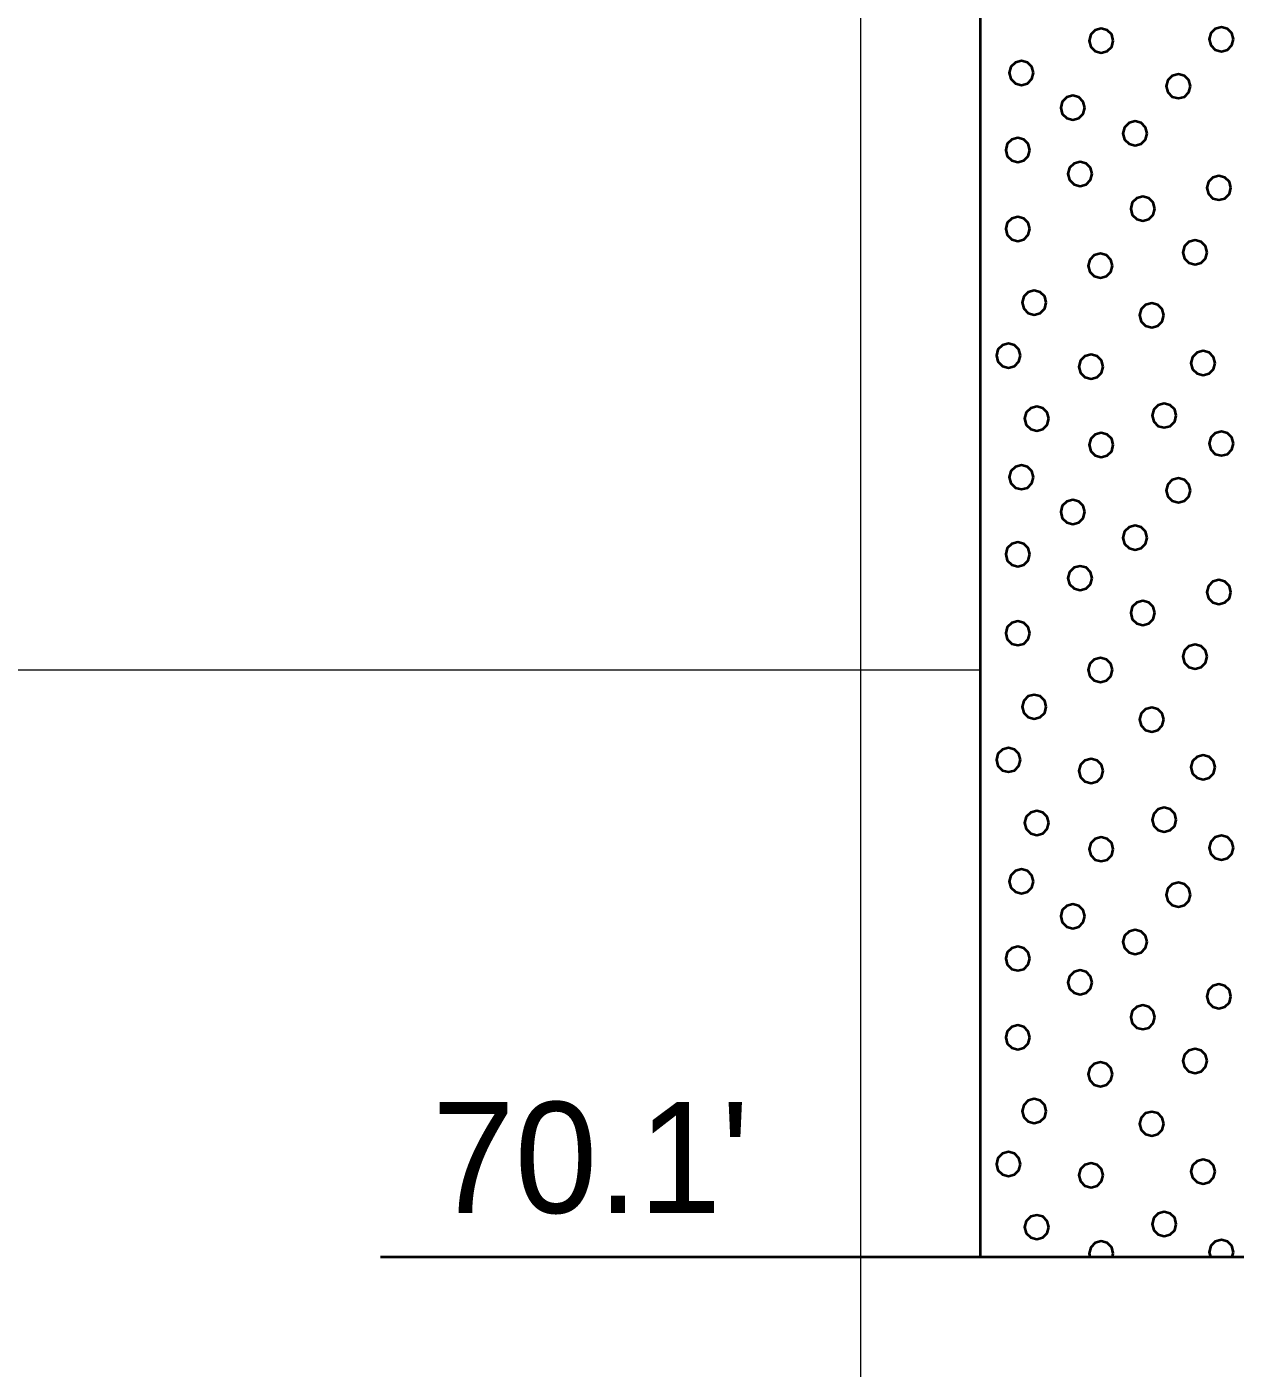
# Model space of a CAD drawing. Extents: x -76 to 974, y -1080 to -735.
# Drawn here: x 658.81 to 666.4, y -996.48 to -988.05 of the extents above; entities that cross this region are included whole.
import ezdxf

# ---------------------------------------------------------------- set-up
doc = ezdxf.new("R2010")
doc.units = 0
doc.header["$LTSCALE"] = 0.36
doc.layers.add('27', color=7, linetype='Continuous', lineweight=40)
doc.layers.add('7', color=7, linetype='Continuous', lineweight=13)

msp = doc.modelspace()

# ---------------------------------------------------------------- linework, layer by layer
at = {"layer": '27'}
for p, q in [((664.7963, -982.6789), (664.7963, -995.7789)), ((661.0289, -995.7789), (664.7963, -995.7789)), ((664.7963, -995.7789), (667.2963, -995.7789))]:
    msp.add_line(p, q, dxfattribs=at)
for points in [[(665.6332, -988.1368), (665.623, -988.0987), (665.5951, -988.0708), (665.557, -988.0606), (665.5189, -988.0708), (665.491, -988.0987), (665.4808, -988.1368), (665.491, -988.1749), (665.5189, -988.2028), (665.557, -988.213), (665.5951, -988.2028), (665.623, -988.1749)], [(666.3883, -988.1278), (666.3781, -988.0897), (666.3502, -988.0618), (666.3121, -988.0516), (666.274, -988.0618), (666.2461, -988.0897), (666.2359, -988.1278), (666.2461, -988.1659), (666.274, -988.1938), (666.3121, -988.204), (666.3502, -988.1938), (666.3781, -988.1659)], [(665.1321, -988.3394), (665.1218, -988.3013), (665.094, -988.2734), (665.0559, -988.2632), (665.0178, -988.2734), (664.9899, -988.3013), (664.9797, -988.3394), (664.9899, -988.3775), (665.0178, -988.4054), (665.0559, -988.4156), (665.094, -988.4054), (665.1218, -988.3775)], [(666.1181, -988.4226), (666.1079, -988.3845), (666.08, -988.3566), (666.0419, -988.3464), (666.0038, -988.3566), (665.9759, -988.3845), (665.9657, -988.4226), (665.9759, -988.4607), (666.0038, -988.4886), (666.0419, -988.4988), (666.08, -988.4886), (666.1079, -988.4607)], [(665.455, -988.5581), (665.4447, -988.52), (665.4169, -988.4921), (665.3788, -988.4819), (665.3407, -988.4921), (665.3128, -988.52), (665.3026, -988.5581), (665.3128, -988.5962), (665.3407, -988.6241), (665.3788, -988.6343), (665.4169, -988.6241), (665.4447, -988.5962)], [(665.8465, -988.7195), (665.8363, -988.6814), (665.8084, -988.6535), (665.7703, -988.6433), (665.7322, -988.6535), (665.7043, -988.6814), (665.6941, -988.7195), (665.7043, -988.7576), (665.7322, -988.7855), (665.7703, -988.7957), (665.8084, -988.7855), (665.8363, -988.7576)], [(665.1092, -988.8238), (665.099, -988.7857), (665.0711, -988.7578), (665.033, -988.7476), (664.9949, -988.7578), (664.967, -988.7857), (664.9568, -988.8238), (664.967, -988.8619), (664.9949, -988.8897), (665.033, -988.9), (665.0711, -988.8897), (665.099, -988.8619)], [(665.5007, -988.9738), (665.4905, -988.9357), (665.4626, -988.9078), (665.4245, -988.8976), (665.3864, -988.9078), (665.3585, -988.9357), (665.3483, -988.9738), (665.3585, -989.0119), (665.3864, -989.0398), (665.4245, -989.05), (665.4626, -989.0398), (665.4905, -989.0119)], [(666.3728, -989.0615), (666.3626, -989.0234), (666.3347, -988.9955), (666.2966, -988.9853), (666.2585, -988.9955), (666.2306, -989.0234), (666.2204, -989.0615), (666.2306, -989.0996), (666.2585, -989.1275), (666.2966, -989.1377), (666.3347, -989.1275), (666.3626, -989.0996)], [(665.8948, -989.1924), (665.8846, -989.1543), (665.8567, -989.1264), (665.8186, -989.1162), (665.7805, -989.1264), (665.7526, -989.1543), (665.7424, -989.1924), (665.7526, -989.2305), (665.7805, -989.2584), (665.8186, -989.2686), (665.8567, -989.2584), (665.8846, -989.2305)], [(665.1092, -989.3196), (665.099, -989.2815), (665.0711, -989.2536), (665.033, -989.2434), (664.9949, -989.2536), (664.967, -989.2815), (664.9568, -989.3196), (664.967, -989.3577), (664.9949, -989.3855), (665.033, -989.3958), (665.0711, -989.3855), (665.099, -989.3577)], [(666.2228, -989.467), (666.2126, -989.4289), (666.1847, -989.401), (666.1466, -989.3908), (666.1085, -989.401), (666.0806, -989.4289), (666.0704, -989.467), (666.0806, -989.5051), (666.1085, -989.533), (666.1466, -989.5432), (666.1847, -989.533), (666.2126, -989.5051)], [(665.6279, -989.5509), (665.6176, -989.5128), (665.5898, -989.4849), (665.5517, -989.4747), (665.5136, -989.4849), (665.4857, -989.5128), (665.4755, -989.5509), (665.4857, -989.589), (665.5136, -989.6169), (665.5517, -989.6271), (665.5898, -989.6169), (665.6176, -989.589)], [(665.2121, -989.7823), (665.2019, -989.7442), (665.174, -989.7163), (665.1359, -989.7061), (665.0978, -989.7163), (665.07, -989.7442), (665.0597, -989.7823), (665.07, -989.8204), (665.0978, -989.8483), (665.1359, -989.8585), (665.174, -989.8483), (665.2019, -989.8204)], [(665.9508, -989.8624), (665.9405, -989.8243), (665.9127, -989.7964), (665.8746, -989.7862), (665.8365, -989.7964), (665.8086, -989.8243), (665.7984, -989.8624), (665.8086, -989.9005), (665.8365, -989.9284), (665.8746, -989.9386), (665.9127, -989.9284), (665.9405, -989.9005)], [(665.0507, -990.1154), (665.0405, -990.0773), (665.0126, -990.0494), (664.9745, -990.0392), (664.9364, -990.0494), (664.9085, -990.0773), (664.8983, -990.1154), (664.9085, -990.1535), (664.9364, -990.1814), (664.9745, -990.1916), (665.0126, -990.1814), (665.0405, -990.1535)], [(665.5694, -990.1853), (665.5592, -990.1472), (665.5313, -990.1193), (665.4932, -990.1091), (665.4551, -990.1193), (665.4272, -990.1472), (665.417, -990.1853), (665.4272, -990.2234), (665.4551, -990.2513), (665.4932, -990.2615), (665.5313, -990.2513), (665.5592, -990.2234)], [(666.2737, -990.1624), (666.2634, -990.1243), (666.2356, -990.0964), (666.1975, -990.0862), (666.1594, -990.0964), (666.1315, -990.1243), (666.1213, -990.1624), (666.1315, -990.2005), (666.1594, -990.2284), (666.1975, -990.2386), (666.2356, -990.2284), (666.2634, -990.2005)], [(665.2282, -990.5116), (665.218, -990.4735), (665.1901, -990.4456), (665.152, -990.4354), (665.1139, -990.4456), (665.086, -990.4735), (665.0758, -990.5116), (665.086, -990.5497), (665.1139, -990.5775), (665.152, -990.5878), (665.1901, -990.5775), (665.218, -990.5497)], [(666.0292, -990.492), (666.019, -990.4539), (665.9911, -990.426), (665.953, -990.4158), (665.9149, -990.426), (665.887, -990.4539), (665.8768, -990.492), (665.887, -990.5301), (665.9149, -990.558), (665.953, -990.5682), (665.9911, -990.558), (666.019, -990.5301)], [(665.6332, -990.6768), (665.623, -990.6387), (665.5951, -990.6108), (665.557, -990.6006), (665.5189, -990.6108), (665.491, -990.6387), (665.4808, -990.6768), (665.491, -990.7149), (665.5189, -990.7428), (665.557, -990.753), (665.5951, -990.7428), (665.623, -990.7149)], [(666.3883, -990.6678), (666.3781, -990.6297), (666.3502, -990.6018), (666.3121, -990.5916), (666.274, -990.6018), (666.2461, -990.6297), (666.2359, -990.6678), (666.2461, -990.7059), (666.274, -990.7338), (666.3121, -990.744), (666.3502, -990.7338), (666.3781, -990.7059)], [(665.1321, -990.8794), (665.1218, -990.8413), (665.094, -990.8134), (665.0559, -990.8032), (665.0178, -990.8134), (664.9899, -990.8413), (664.9797, -990.8794), (664.9899, -990.9175), (665.0178, -990.9454), (665.0559, -990.9556), (665.094, -990.9454), (665.1218, -990.9175)], [(666.1181, -990.9626), (666.1079, -990.9245), (666.08, -990.8966), (666.0419, -990.8864), (666.0038, -990.8966), (665.9759, -990.9245), (665.9657, -990.9626), (665.9759, -991.0007), (666.0038, -991.0286), (666.0419, -991.0388), (666.08, -991.0286), (666.1079, -991.0007)], [(665.455, -991.0981), (665.4447, -991.06), (665.4169, -991.0321), (665.3788, -991.0219), (665.3407, -991.0321), (665.3128, -991.06), (665.3026, -991.0981), (665.3128, -991.1362), (665.3407, -991.1641), (665.3788, -991.1743), (665.4169, -991.1641), (665.4447, -991.1362)], [(665.8465, -991.2595), (665.8363, -991.2214), (665.8084, -991.1935), (665.7703, -991.1833), (665.7322, -991.1935), (665.7043, -991.2214), (665.6941, -991.2595), (665.7043, -991.2976), (665.7322, -991.3255), (665.7703, -991.3357), (665.8084, -991.3255), (665.8363, -991.2976)], [(665.1092, -991.3638), (665.099, -991.3257), (665.0711, -991.2978), (665.033, -991.2876), (664.9949, -991.2978), (664.967, -991.3257), (664.9568, -991.3638), (664.967, -991.4019), (664.9949, -991.4297), (665.033, -991.44), (665.0711, -991.4297), (665.099, -991.4019)], [(665.5007, -991.5138), (665.4905, -991.4757), (665.4626, -991.4478), (665.4245, -991.4376), (665.3864, -991.4478), (665.3585, -991.4757), (665.3483, -991.5138), (665.3585, -991.5519), (665.3864, -991.5798), (665.4245, -991.59), (665.4626, -991.5798), (665.4905, -991.5519)], [(666.3728, -991.6015), (666.3626, -991.5634), (666.3347, -991.5355), (666.2966, -991.5253), (666.2585, -991.5355), (666.2306, -991.5634), (666.2204, -991.6015), (666.2306, -991.6396), (666.2585, -991.6675), (666.2966, -991.6777), (666.3347, -991.6675), (666.3626, -991.6396)], [(665.8948, -991.7324), (665.8846, -991.6943), (665.8567, -991.6664), (665.8186, -991.6562), (665.7805, -991.6664), (665.7526, -991.6943), (665.7424, -991.7324), (665.7526, -991.7705), (665.7805, -991.7984), (665.8186, -991.8086), (665.8567, -991.7984), (665.8846, -991.7705)], [(665.1092, -991.8596), (665.099, -991.8215), (665.0711, -991.7936), (665.033, -991.7834), (664.9949, -991.7936), (664.967, -991.8215), (664.9568, -991.8596), (664.967, -991.8977), (664.9949, -991.9255), (665.033, -991.9358), (665.0711, -991.9255), (665.099, -991.8977)], [(666.2228, -992.007), (666.2126, -991.9689), (666.1847, -991.941), (666.1466, -991.9308), (666.1085, -991.941), (666.0806, -991.9689), (666.0704, -992.007), (666.0806, -992.0451), (666.1085, -992.073), (666.1466, -992.0832), (666.1847, -992.073), (666.2126, -992.0451)], [(665.6279, -992.0909), (665.6176, -992.0528), (665.5898, -992.0249), (665.5517, -992.0147), (665.5136, -992.0249), (665.4857, -992.0528), (665.4755, -992.0909), (665.4857, -992.129), (665.5136, -992.1569), (665.5517, -992.1671), (665.5898, -992.1569), (665.6176, -992.129)], [(665.2121, -992.3223), (665.2019, -992.2842), (665.174, -992.2563), (665.1359, -992.2461), (665.0978, -992.2563), (665.07, -992.2842), (665.0597, -992.3223), (665.07, -992.3604), (665.0978, -992.3883), (665.1359, -992.3985), (665.174, -992.3883), (665.2019, -992.3604)], [(665.9508, -992.4024), (665.9405, -992.3643), (665.9127, -992.3364), (665.8746, -992.3262), (665.8365, -992.3364), (665.8086, -992.3643), (665.7984, -992.4024), (665.8086, -992.4405), (665.8365, -992.4684), (665.8746, -992.4786), (665.9127, -992.4684), (665.9405, -992.4405)], [(665.0507, -992.6554), (665.0405, -992.6173), (665.0126, -992.5894), (664.9745, -992.5792), (664.9364, -992.5894), (664.9085, -992.6173), (664.8983, -992.6554), (664.9085, -992.6935), (664.9364, -992.7214), (664.9745, -992.7316), (665.0126, -992.7214), (665.0405, -992.6935)], [(665.5694, -992.7253), (665.5592, -992.6872), (665.5313, -992.6593), (665.4932, -992.6491), (665.4551, -992.6593), (665.4272, -992.6872), (665.417, -992.7253), (665.4272, -992.7634), (665.4551, -992.7913), (665.4932, -992.8015), (665.5313, -992.7913), (665.5592, -992.7634)], [(666.2737, -992.7024), (666.2634, -992.6643), (666.2356, -992.6364), (666.1975, -992.6262), (666.1594, -992.6364), (666.1315, -992.6643), (666.1213, -992.7024), (666.1315, -992.7405), (666.1594, -992.7684), (666.1975, -992.7786), (666.2356, -992.7684), (666.2634, -992.7405)], [(665.2282, -993.0516), (665.218, -993.0135), (665.1901, -992.9856), (665.152, -992.9754), (665.1139, -992.9856), (665.086, -993.0135), (665.0758, -993.0516), (665.086, -993.0897), (665.1139, -993.1175), (665.152, -993.1278), (665.1901, -993.1175), (665.218, -993.0897)], [(666.0292, -993.032), (666.019, -992.9939), (665.9911, -992.966), (665.953, -992.9558), (665.9149, -992.966), (665.887, -992.9939), (665.8768, -993.032), (665.887, -993.0701), (665.9149, -993.098), (665.953, -993.1082), (665.9911, -993.098), (666.019, -993.0701)], [(665.6332, -993.2168), (665.623, -993.1787), (665.5951, -993.1508), (665.557, -993.1406), (665.5189, -993.1508), (665.491, -993.1787), (665.4808, -993.2168), (665.491, -993.2549), (665.5189, -993.2828), (665.557, -993.293), (665.5951, -993.2828), (665.623, -993.2549)], [(666.3883, -993.2078), (666.3781, -993.1697), (666.3502, -993.1418), (666.3121, -993.1316), (666.274, -993.1418), (666.2461, -993.1697), (666.2359, -993.2078), (666.2461, -993.2459), (666.274, -993.2738), (666.3121, -993.284), (666.3502, -993.2738), (666.3781, -993.2459)], [(665.1321, -993.4194), (665.1218, -993.3813), (665.094, -993.3534), (665.0559, -993.3432), (665.0178, -993.3534), (664.9899, -993.3813), (664.9797, -993.4194), (664.9899, -993.4575), (665.0178, -993.4854), (665.0559, -993.4956), (665.094, -993.4854), (665.1218, -993.4575)], [(666.1181, -993.5026), (666.1079, -993.4645), (666.08, -993.4366), (666.0419, -993.4264), (666.0038, -993.4366), (665.9759, -993.4645), (665.9657, -993.5026), (665.9759, -993.5407), (666.0038, -993.5686), (666.0419, -993.5788), (666.08, -993.5686), (666.1079, -993.5407)], [(665.455, -993.6381), (665.4447, -993.6), (665.4169, -993.5721), (665.3788, -993.5619), (665.3407, -993.5721), (665.3128, -993.6), (665.3026, -993.6381), (665.3128, -993.6762), (665.3407, -993.7041), (665.3788, -993.7143), (665.4169, -993.7041), (665.4447, -993.6762)], [(665.8465, -993.7995), (665.8363, -993.7614), (665.8084, -993.7335), (665.7703, -993.7233), (665.7322, -993.7335), (665.7043, -993.7614), (665.6941, -993.7995), (665.7043, -993.8376), (665.7322, -993.8655), (665.7703, -993.8757), (665.8084, -993.8655), (665.8363, -993.8376)], [(665.1092, -993.9038), (665.099, -993.8657), (665.0711, -993.8378), (665.033, -993.8276), (664.9949, -993.8378), (664.967, -993.8657), (664.9568, -993.9038), (664.967, -993.9419), (664.9949, -993.9697), (665.033, -993.98), (665.0711, -993.9697), (665.099, -993.9419)], [(665.5007, -994.0538), (665.4905, -994.0157), (665.4626, -993.9878), (665.4245, -993.9776), (665.3864, -993.9878), (665.3585, -994.0157), (665.3483, -994.0538), (665.3585, -994.0919), (665.3864, -994.1198), (665.4245, -994.13), (665.4626, -994.1198), (665.4905, -994.0919)], [(666.3728, -994.1415), (666.3626, -994.1034), (666.3347, -994.0755), (666.2966, -994.0653), (666.2585, -994.0755), (666.2306, -994.1034), (666.2204, -994.1415), (666.2306, -994.1796), (666.2585, -994.2075), (666.2966, -994.2177), (666.3347, -994.2075), (666.3626, -994.1796)], [(665.8948, -994.2724), (665.8846, -994.2343), (665.8567, -994.2064), (665.8186, -994.1962), (665.7805, -994.2064), (665.7526, -994.2343), (665.7424, -994.2724), (665.7526, -994.3105), (665.7805, -994.3384), (665.8186, -994.3486), (665.8567, -994.3384), (665.8846, -994.3105)], [(665.1092, -994.3996), (665.099, -994.3615), (665.0711, -994.3336), (665.033, -994.3234), (664.9949, -994.3336), (664.967, -994.3615), (664.9568, -994.3996), (664.967, -994.4377), (664.9949, -994.4655), (665.033, -994.4758), (665.0711, -994.4655), (665.099, -994.4377)], [(666.2228, -994.547), (666.2126, -994.5089), (666.1847, -994.481), (666.1466, -994.4708), (666.1085, -994.481), (666.0806, -994.5089), (666.0704, -994.547), (666.0806, -994.5851), (666.1085, -994.613), (666.1466, -994.6232), (666.1847, -994.613), (666.2126, -994.5851)], [(665.6279, -994.6309), (665.6176, -994.5928), (665.5898, -994.5649), (665.5517, -994.5547), (665.5136, -994.5649), (665.4857, -994.5928), (665.4755, -994.6309), (665.4857, -994.669), (665.5136, -994.6969), (665.5517, -994.7071), (665.5898, -994.6969), (665.6176, -994.669)], [(665.2121, -994.8623), (665.2019, -994.8242), (665.174, -994.7963), (665.1359, -994.7861), (665.0978, -994.7963), (665.07, -994.8242), (665.0597, -994.8623), (665.07, -994.9004), (665.0978, -994.9283), (665.1359, -994.9385), (665.174, -994.9283), (665.2019, -994.9004)], [(665.9508, -994.9424), (665.9405, -994.9043), (665.9127, -994.8764), (665.8746, -994.8662), (665.8365, -994.8764), (665.8086, -994.9043), (665.7984, -994.9424), (665.8086, -994.9805), (665.8365, -995.0084), (665.8746, -995.0186), (665.9127, -995.0084), (665.9405, -994.9805)], [(665.0507, -995.1954), (665.0405, -995.1573), (665.0126, -995.1294), (664.9745, -995.1192), (664.9364, -995.1294), (664.9085, -995.1573), (664.8983, -995.1954), (664.9085, -995.2335), (664.9364, -995.2614), (664.9745, -995.2716), (665.0126, -995.2614), (665.0405, -995.2335)], [(666.2737, -995.2424), (666.2634, -995.2043), (666.2356, -995.1764), (666.1975, -995.1662), (666.1594, -995.1764), (666.1315, -995.2043), (666.1213, -995.2424), (666.1315, -995.2805), (666.1594, -995.3084), (666.1975, -995.3186), (666.2356, -995.3084), (666.2634, -995.2805)], [(665.5694, -995.2653), (665.5592, -995.2272), (665.5313, -995.1993), (665.4932, -995.1891), (665.4551, -995.1993), (665.4272, -995.2272), (665.417, -995.2653), (665.4272, -995.3034), (665.4551, -995.3313), (665.4932, -995.3415), (665.5313, -995.3313), (665.5592, -995.3034)], [(665.2282, -995.5916), (665.218, -995.5535), (665.1901, -995.5256), (665.152, -995.5154), (665.1139, -995.5256), (665.086, -995.5535), (665.0758, -995.5916), (665.086, -995.6297), (665.1139, -995.6575), (665.152, -995.6678), (665.1901, -995.6575), (665.218, -995.6297)], [(666.0292, -995.572), (666.019, -995.5339), (665.9911, -995.506), (665.953, -995.4958), (665.9149, -995.506), (665.887, -995.5339), (665.8768, -995.572), (665.887, -995.6101), (665.9149, -995.638), (665.953, -995.6482), (665.9911, -995.638), (666.019, -995.6101)], [(665.6332, -995.7568), (665.623, -995.7187), (665.5951, -995.6908), (665.557, -995.6806), (665.5189, -995.6908), (665.491, -995.7187), (665.4808, -995.7568), (665.4867, -995.7789), (665.6273, -995.7789)], [(666.3883, -995.7478), (666.3781, -995.7097), (666.3502, -995.6818), (666.3121, -995.6716), (666.274, -995.6818), (666.2461, -995.7097), (666.2359, -995.7478), (666.2442, -995.7789), (666.3799, -995.7789)]]:
    msp.add_lwpolyline(points, close=True, dxfattribs=at)
at = {"layer": '7'}
for p, q in [((664.0463, -1042.0988), (664.0463, -895.7205)), ((587.4376, -992.09), (664.7963, -992.09))]:
    msp.add_line(p, q, dxfattribs=at)

# ---------------------------------------------------------------- texts
at = {"layer": '27'}
msp.add_text("70.1'", height=0.6976, dxfattribs=at).set_placement((661.3529, -995.5025))

doc.saveas('drawing.dxf')
